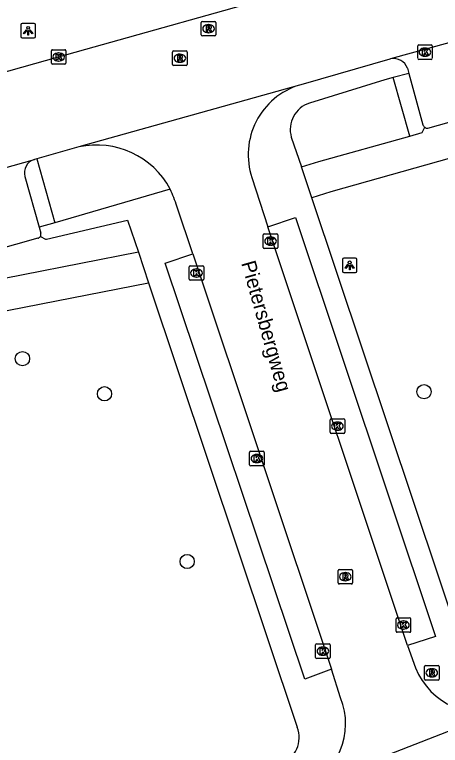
# Model space of a CAD drawing. Extents: x 159689 to 160786, y 387323 to 388339.
# Drawn here: x 160045.5 to 160074.7, y 387965.8 to 388016 of the extents above; entities that cross this region are included whole.
import ezdxf

# ---------------------------------------------------------------- set-up
doc = ezdxf.new("R2010")
doc.units = 0
for name, color, linetype in [('IMGEO_Boom', 7, 'Continuous'), ('IMGEO_Kolk', 7, 'Continuous'), ('IMGEO_Lichtpunt', 7, 'Continuous'), ('IMGEO_Openbare_ruimte_label', 7, 'Continuous'), ('IMGEO_Parkeervlak_open', 7, 'Continuous'), ('IMGEO_Rijbaan_lokaal_gesloten', 7, 'Continuous'), ('IMGEO_Rijbaan_lokaal_open', 7, 'Continuous'), ('IMGEO_Rioolput', 7, 'Continuous'), ('IMGEO_Voetpad_halfverhard', 7, 'Continuous'), ('IMGEO_Voetpad_open', 7, 'Continuous')]:
    doc.layers.add(name, color=color, linetype=linetype)

msp = doc.modelspace()

# ---------------------------------------------------------------- linework, layer by layer
at = {"layer": 'IMGEO_Boom'}
for centre in [(160046.046, 387992.35), (160073.615, 387990.077), (160051.676, 387989.937), (160057.354, 387978.414)]:
    msp.add_circle(centre, 0.489, dxfattribs=at)
at = {"layer": 'IMGEO_Kolk'}
for p, q in [((160048.106, 388013.583), (160048.958, 388013.583)), ((160073.179, 388012.988), (160073.179, 388013.84)), ((160073.254, 388013.914), (160074.106, 388013.914)), ((160073.667, 388013.694), (160073.692, 388013.694)), ((160074.18, 388013.84), (160074.18, 388012.988)), ((160048.031, 388012.657), (160048.031, 388013.509)), ((160048.519, 388013.363), (160048.544, 388013.363)), ((160049.032, 388013.509), (160049.032, 388012.657)), ((160073.69, 388013.134), (160073.665, 388013.134)), ((160048.958, 388012.583), (160048.106, 388012.583)), ((160048.542, 388012.803), (160048.517, 388012.803)), ((160074.106, 388012.914), (160073.254, 388012.914)), ((160062.576, 387999.999), (160062.576, 388000.851)), ((160062.651, 388000.925), (160063.503, 388000.925)), ((160063.064, 388000.705), (160063.089, 388000.705)), ((160063.577, 388000.851), (160063.577, 387999.999)), ((160063.087, 388000.145), (160063.062, 388000.145)), ((160063.503, 387999.925), (160062.651, 387999.925)), ((160057.494, 387997.811), (160057.494, 387998.663)), ((160057.569, 387998.737), (160058.421, 387998.737)), ((160057.982, 387998.517), (160058.007, 387998.517)), ((160058.495, 387998.663), (160058.495, 387997.811)), ((160058.421, 387997.737), (160057.569, 387997.737)), ((160058.005, 387997.957), (160057.98, 387997.957)), ((160067.167, 387987.288), (160067.167, 387988.14)), ((160067.242, 387988.214), (160068.094, 387988.214)), ((160067.655, 387987.994), (160067.68, 387987.994)), ((160068.168, 387988.14), (160068.168, 387987.288)), ((160067.678, 387987.434), (160067.653, 387987.434)), ((160068.094, 387987.214), (160067.242, 387987.214)), ((160061.716, 387985.985), (160062.568, 387985.985)), ((160061.641, 387985.059), (160061.641, 387985.911)), ((160062.129, 387985.765), (160062.154, 387985.765)), ((160062.642, 387985.911), (160062.642, 387985.059)), ((160062.568, 387984.985), (160061.716, 387984.985)), ((160062.152, 387985.205), (160062.127, 387985.205)), ((160071.696, 387973.619), (160071.696, 387974.471)), ((160071.771, 387974.545), (160072.623, 387974.545)), ((160072.697, 387974.471), (160072.697, 387973.619)), ((160072.184, 387974.325), (160072.209, 387974.325)), ((160072.623, 387973.545), (160071.771, 387973.545)), ((160072.207, 387973.765), (160072.182, 387973.765)), ((160066.173, 387971.824), (160066.173, 387972.676)), ((160066.248, 387972.75), (160067.1, 387972.75)), ((160066.661, 387972.53), (160066.686, 387972.53)), ((160067.174, 387972.676), (160067.174, 387971.824)), ((160066.684, 387971.97), (160066.659, 387971.97)), ((160067.1, 387971.75), (160066.248, 387971.75))]:
    msp.add_line(p, q, dxfattribs=at)
for points in [[(160048.106, 388013.583), (160048.958, 388013.583)], [(160073.179, 388012.988), (160073.179, 388013.84)], [(160073.254, 388013.914), (160074.106, 388013.914)], [(160073.5, 388013.614), (160073.623, 388013.614), (160073.623, 388013.463), (160073.753, 388013.614), (160073.917, 388013.614), (160073.771, 388013.463), (160073.924, 388013.214), (160073.772, 388013.214), (160073.687, 388013.378), (160073.623, 388013.311), (160073.623, 388013.214), (160073.5, 388013.214), (160073.5, 388013.614)], [(160074.18, 388013.84), (160074.18, 388012.988)], [(160048.031, 388012.657), (160048.031, 388013.509)], [(160048.352, 388013.283), (160048.475, 388013.283), (160048.475, 388013.132), (160048.605, 388013.283), (160048.769, 388013.283), (160048.623, 388013.132), (160048.776, 388012.883), (160048.624, 388012.883), (160048.539, 388013.047), (160048.475, 388012.98), (160048.475, 388012.883), (160048.352, 388012.883), (160048.352, 388013.283)], [(160049.032, 388013.509), (160049.032, 388012.657)], [(160048.958, 388012.583), (160048.106, 388012.583)], [(160074.106, 388012.914), (160073.254, 388012.914)], [(160062.576, 387999.999), (160062.576, 388000.851)], [(160062.651, 388000.925), (160063.503, 388000.925)], [(160062.897, 388000.625), (160063.02, 388000.625), (160063.02, 388000.474), (160063.15, 388000.625), (160063.314, 388000.625), (160063.168, 388000.474), (160063.321, 388000.225), (160063.169, 388000.225), (160063.084, 388000.389), (160063.02, 388000.322), (160063.02, 388000.225), (160062.897, 388000.225), (160062.897, 388000.625)], [(160063.577, 388000.851), (160063.577, 387999.999)], [(160063.503, 387999.925), (160062.651, 387999.925)], [(160057.494, 387997.811), (160057.494, 387998.663)], [(160057.569, 387998.737), (160058.421, 387998.737)], [(160058.495, 387998.663), (160058.495, 387997.811)], [(160057.815, 387998.437), (160057.938, 387998.437), (160057.938, 387998.286), (160058.068, 387998.437), (160058.232, 387998.437), (160058.086, 387998.286), (160058.239, 387998.037), (160058.087, 387998.037), (160058.002, 387998.201), (160057.938, 387998.134), (160057.938, 387998.037), (160057.815, 387998.037), (160057.815, 387998.437)], [(160058.421, 387997.737), (160057.569, 387997.737)], [(160067.167, 387987.288), (160067.167, 387988.14)], [(160067.242, 387988.214), (160068.094, 387988.214)], [(160068.168, 387988.14), (160068.168, 387987.288)], [(160067.488, 387987.914), (160067.611, 387987.914), (160067.611, 387987.763), (160067.741, 387987.914), (160067.905, 387987.914), (160067.759, 387987.763), (160067.912, 387987.514), (160067.76, 387987.514), (160067.675, 387987.678), (160067.611, 387987.611), (160067.611, 387987.514), (160067.488, 387987.514), (160067.488, 387987.914)], [(160068.094, 387987.214), (160067.242, 387987.214)], [(160061.716, 387985.985), (160062.568, 387985.985)], [(160061.641, 387985.059), (160061.641, 387985.911)], [(160061.962, 387985.685), (160062.085, 387985.685), (160062.085, 387985.534), (160062.215, 387985.685), (160062.379, 387985.685), (160062.233, 387985.534), (160062.386, 387985.285), (160062.234, 387985.285), (160062.149, 387985.449), (160062.085, 387985.382), (160062.085, 387985.285), (160061.962, 387985.285), (160061.962, 387985.685)], [(160062.642, 387985.911), (160062.642, 387985.059)], [(160062.568, 387984.985), (160061.716, 387984.985)], [(160071.696, 387973.619), (160071.696, 387974.471)], [(160071.771, 387974.545), (160072.623, 387974.545)], [(160072.697, 387974.471), (160072.697, 387973.619)], [(160072.017, 387974.245), (160072.14, 387974.245), (160072.14, 387974.094), (160072.27, 387974.245), (160072.434, 387974.245), (160072.288, 387974.094), (160072.441, 387973.845), (160072.289, 387973.845), (160072.204, 387974.009), (160072.14, 387973.942), (160072.14, 387973.845), (160072.017, 387973.845), (160072.017, 387974.245)], [(160072.623, 387973.545), (160071.771, 387973.545)], [(160066.173, 387971.824), (160066.173, 387972.676)], [(160066.248, 387972.75), (160067.1, 387972.75)], [(160066.494, 387972.45), (160066.617, 387972.45), (160066.617, 387972.299), (160066.747, 387972.45), (160066.911, 387972.45), (160066.765, 387972.299), (160066.918, 387972.05), (160066.766, 387972.05), (160066.681, 387972.214), (160066.617, 387972.147), (160066.617, 387972.05), (160066.494, 387972.05), (160066.494, 387972.45)], [(160067.174, 387972.676), (160067.174, 387971.824)], [(160067.1, 387971.75), (160066.248, 387971.75)]]:
    msp.add_lwpolyline(points, dxfattribs=at)
for centre, start, end in [((160048.108, 388013.507), 91.552, 178.448), ((160048.108, 388013.507), 91.552, 178.448), ((160048.956, 388013.507), 1.552, 88.448), ((160048.956, 388013.507), 1.552, 88.448), ((160073.256, 388013.838), 91.552, 178.448), ((160073.256, 388013.838), 91.552, 178.448), ((160074.104, 388013.838), 1.552, 88.448), ((160074.104, 388013.838), 1.552, 88.448), ((160048.108, 388012.659), 181.552, 268.448), ((160048.108, 388012.659), 181.552, 268.448), ((160048.956, 388012.659), 271.552, 358.448), ((160048.956, 388012.659), 271.552, 358.448), ((160073.256, 388012.99), 181.552, 268.448), ((160073.256, 388012.99), 181.552, 268.448), ((160074.104, 388012.99), 271.552, 358.448), ((160074.104, 388012.99), 271.552, 358.448), ((160062.653, 388000.849), 91.552, 178.448), ((160062.653, 388000.849), 91.552, 178.448), ((160063.501, 388000.849), 1.552, 88.448), ((160063.501, 388000.849), 1.552, 88.448), ((160062.653, 388000.001), 181.552, 268.448), ((160062.653, 388000.001), 181.552, 268.448), ((160063.501, 388000.001), 271.552, 358.448), ((160063.501, 388000.001), 271.552, 358.448), ((160057.571, 387998.661), 91.552, 178.448), ((160057.571, 387998.661), 91.552, 178.448), ((160058.419, 387998.661), 1.552, 88.448), ((160058.419, 387998.661), 1.552, 88.448), ((160057.571, 387997.813), 181.552, 268.448), ((160057.571, 387997.813), 181.552, 268.448), ((160058.419, 387997.813), 271.552, 358.448), ((160058.419, 387997.813), 271.552, 358.448), ((160067.244, 387988.138), 91.552, 178.448), ((160067.244, 387988.138), 91.552, 178.448), ((160068.092, 387988.138), 1.552, 88.448), ((160068.092, 387988.138), 1.552, 88.448), ((160067.244, 387987.29), 181.552, 268.448), ((160067.244, 387987.29), 181.552, 268.448), ((160068.092, 387987.29), 271.552, 358.448), ((160068.092, 387987.29), 271.552, 358.448), ((160061.718, 387985.909), 91.552, 178.448), ((160061.718, 387985.909), 91.552, 178.448), ((160062.566, 387985.909), 1.552, 88.448), ((160062.566, 387985.909), 1.552, 88.448), ((160061.718, 387985.061), 181.552, 268.448), ((160061.718, 387985.061), 181.552, 268.448), ((160062.566, 387985.061), 271.552, 358.448), ((160062.566, 387985.061), 271.552, 358.448), ((160071.773, 387974.469), 91.552, 178.448), ((160071.773, 387974.469), 91.552, 178.448), ((160072.621, 387974.469), 1.552, 88.448), ((160072.621, 387974.469), 1.552, 88.448), ((160071.773, 387973.621), 181.552, 268.448), ((160071.773, 387973.621), 181.552, 268.448), ((160072.621, 387973.621), 271.552, 358.448), ((160072.621, 387973.621), 271.552, 358.448), ((160066.25, 387972.674), 91.552, 178.448), ((160066.25, 387972.674), 91.552, 178.448), ((160067.098, 387972.674), 1.552, 88.448), ((160067.098, 387972.674), 1.552, 88.448), ((160066.25, 387971.826), 181.552, 268.448), ((160066.25, 387971.826), 181.552, 268.448), ((160067.098, 387971.826), 271.552, 358.448), ((160067.098, 387971.826), 271.552, 358.448)]:
    msp.add_arc(centre, 0.0765, start, end, dxfattribs=at)
for centre, major_axis, ratio, start_param, end_param in [((160073.666, 388013.414), (-0.387, 0.002), 0.722429, 4.712389, 7.853982), ((160073.691, 388013.414), (-0.39, 0.002), 0.717154, 1.570796, 4.712389), ((160048.518, 388013.083), (-0.387, 0.002), 0.722429, 4.712389, 7.853982), ((160048.543, 388013.083), (-0.39, 0.002), 0.717154, 1.570796, 4.712389), ((160063.063, 388000.425), (-0.387, 0.002), 0.722429, 4.712389, 7.853982), ((160063.088, 388000.425), (-0.39, 0.002), 0.717154, 1.570796, 4.712389), ((160057.981, 387998.237), (-0.387, 0.002), 0.722429, 4.712389, 7.853982), ((160058.006, 387998.237), (-0.39, 0.002), 0.717154, 1.570796, 4.712389), ((160067.654, 387987.714), (-0.387, 0.002), 0.722429, 4.712389, 7.853982), ((160067.679, 387987.714), (-0.39, 0.002), 0.717154, 1.570796, 4.712389), ((160062.128, 387985.485), (-0.387, 0.002), 0.722429, 4.712389, 7.853982), ((160062.153, 387985.485), (-0.39, 0.002), 0.717154, 1.570796, 4.712389), ((160072.183, 387974.045), (-0.387, 0.002), 0.722429, 4.712389, 7.853982), ((160072.208, 387974.045), (-0.39, 0.002), 0.717154, 1.570796, 4.712389), ((160066.66, 387972.25), (-0.387, 0.002), 0.722429, 4.712389, 7.853982), ((160066.685, 387972.25), (-0.39, 0.002), 0.717154, 1.570796, 4.712389)]:
    msp.add_ellipse(centre, major_axis=major_axis, ratio=ratio, start_param=start_param, end_param=end_param, dxfattribs=at)
at = {"layer": 'IMGEO_Lichtpunt'}
for p, q in [((160045.939, 388015.289), (160045.939, 388014.482)), ((160045.939, 388015.289), (160045.939, 388014.482)), ((160046.841, 388015.384), (160046.033, 388015.384)), ((160046.841, 388015.384), (160046.033, 388015.384)), ((160046.935, 388014.482), (160046.935, 388015.289)), ((160046.935, 388014.482), (160046.935, 388015.289)), ((160046.033, 388014.388), (160046.841, 388014.388)), ((160046.033, 388014.388), (160046.841, 388014.388)), ((160068.011, 387999.169), (160068.011, 387998.362)), ((160068.011, 387999.169), (160068.011, 387998.362)), ((160068.913, 387999.264), (160068.105, 387999.264)), ((160068.913, 387999.264), (160068.105, 387999.264)), ((160069.007, 387998.362), (160069.007, 387999.169)), ((160069.007, 387998.362), (160069.007, 387999.169)), ((160068.105, 387998.268), (160068.913, 387998.268)), ((160068.105, 387998.268), (160068.913, 387998.268))]:
    msp.add_line(p, q, dxfattribs=at)
for points in [[(160046.313, 388014.953), (160046.352, 388014.925), (160046.164, 388014.663), (160046.126, 388014.69), (160046.313, 388014.953)], [(160046.415, 388014.905), (160046.462, 388014.905), (160046.462, 388014.583), (160046.415, 388014.583), (160046.415, 388014.905)], [(160046.525, 388014.925), (160046.563, 388014.952), (160046.75, 388014.69), (160046.711, 388014.662), (160046.525, 388014.925)], [(160068.385, 387998.833), (160068.424, 387998.805), (160068.236, 387998.543), (160068.198, 387998.57), (160068.385, 387998.833)], [(160068.487, 387998.785), (160068.534, 387998.785), (160068.534, 387998.463), (160068.487, 387998.463), (160068.487, 387998.785)], [(160068.597, 387998.805), (160068.635, 387998.832), (160068.822, 387998.57), (160068.783, 387998.542), (160068.597, 387998.805)]]:
    msp.add_lwpolyline(points, dxfattribs=at)
for centre in [(160046.438, 388015.087), (160068.51, 387998.967)]:
    msp.add_circle(centre, 0.0994, dxfattribs=at)
for centre, start, end in [((160046.033, 388015.289), 90, 180), ((160046.033, 388015.289), 90, 180), ((160046.841, 388015.289), 0, 90), ((160046.841, 388015.289), 0, 90), ((160046.033, 388014.482), 180, 270), ((160046.033, 388014.482), 180, 270), ((160046.841, 388014.482), 270, 0), ((160046.841, 388014.482), 270, 360), ((160068.105, 387999.169), 90, 180), ((160068.105, 387999.169), 90, 180), ((160068.913, 387999.169), 0, 90), ((160068.913, 387999.169), 0, 90), ((160068.105, 387998.362), 180, 270), ((160068.105, 387998.362), 180, 270), ((160068.913, 387998.362), 270, 0), ((160068.913, 387998.362), 270, 360)]:
    msp.add_arc(centre, 0.0946, start, end, dxfattribs=at)
at = {"layer": 'IMGEO_Parkeervlak_open'}
msp.add_lwpolyline([(160047.092, 388000.622), (160037.571, 387997.938), (160029.97, 387995.811)], dxfattribs=at)
msp.add_arc((160047.05, 388000.886), 0.267, 278.9864, 330.184, dxfattribs=at)
at = {"layer": 'IMGEO_Rijbaan_lokaal_gesloten'}
for points in [[(159849.42, 387956.928), (159867.201, 387961.954), (159885.981, 387967.286), (159904.721, 387972.567), (159921.263, 387977.213), (159939.339, 387982.319), (159960.046, 387988.14), (159976.848, 387992.866), (159996.101, 387998.287), (160012.92, 388003.049), (160030.725, 388008.065), (160048.532, 388013.083), (160082.159, 388022.551)], [(160092.306, 388018.726), (160084.247, 388016.506), (160071.32, 388012.944)], [(160071.32, 388012.944), (160071.266, 388012.932), (160065.314, 388011.216), (160065.061, 388011.145)], [(160065.061, 388011.145), (160049.921, 388006.905)], [(160049.921, 388006.905), (160047.038, 388006.081)], [(160027.821, 388000.667), (160046.868, 388006.04)], [(160047.038, 388006.081), (160046.868, 388006.04)]]:
    msp.add_lwpolyline(points, dxfattribs=at)
at = {"layer": 'IMGEO_Rijbaan_lokaal_open'}
for points in [[(160061.802, 388004.792), (160062.89, 388001.406)], [(160057.745, 387999.546), (160056.654, 388002.827)], [(160072.485, 387972.63), (160062.89, 388001.406)], [(160057.745, 387999.546), (160067.254, 387971.01)], [(160072.485, 387972.63), (160073.039, 387971.096)], [(160067.891, 387969.049), (160067.254, 387971.01)], [(160065.312, 387962.867), (160079.345, 387968.326)]]:
    msp.add_lwpolyline(points, dxfattribs=at)
for centre, radius, start, end in [((160066.533, 388006.378), 4.989, 107.1552, 198.5304), ((160051.131, 388001.3), 5.734, 27.9889, 102.1854), ((160041.106, 387997.369), 16.478, 19.3449, 23.6967), ((160077.601, 387972.919), 4.913, 201.7819, 290.7898), ((160063.451, 387967.272), 4.782, 292.8996, 21.8106)]:
    msp.add_arc(centre, radius, start, end, dxfattribs=at)
at = {"layer": 'IMGEO_Rioolput'}
for p, q in [((160058.321, 388014.601), (160058.321, 388015.453)), ((160058.396, 388015.527), (160059.248, 388015.527)), ((160058.809, 388015.307), (160058.834, 388015.307)), ((160059.322, 388015.453), (160059.322, 388014.601)), ((160058.832, 388014.747), (160058.807, 388014.747)), ((160059.248, 388014.527), (160058.396, 388014.527)), ((160056.351, 388012.567), (160056.351, 388013.419)), ((160056.426, 388013.493), (160057.278, 388013.493)), ((160056.839, 388013.273), (160056.864, 388013.273)), ((160057.352, 388013.419), (160057.352, 388012.567)), ((160056.862, 388012.713), (160056.837, 388012.713)), ((160057.278, 388012.493), (160056.426, 388012.493)), ((160067.711, 387976.94), (160067.711, 387977.792)), ((160067.786, 387977.866), (160068.638, 387977.866)), ((160068.199, 387977.646), (160068.224, 387977.646)), ((160068.712, 387977.792), (160068.712, 387976.94)), ((160068.222, 387977.086), (160068.197, 387977.086)), ((160068.638, 387976.866), (160067.786, 387976.866)), ((160073.649, 387970.337), (160073.649, 387971.189)), ((160073.724, 387971.263), (160074.576, 387971.263)), ((160074.137, 387971.043), (160074.162, 387971.043)), ((160074.65, 387971.189), (160074.65, 387970.337)), ((160074.16, 387970.483), (160074.135, 387970.483)), ((160074.576, 387970.263), (160073.724, 387970.263))]:
    msp.add_line(p, q, dxfattribs=at)
for points in [[(160058.321, 388014.601), (160058.321, 388015.453)], [(160058.396, 388015.527), (160059.248, 388015.527)], [(160058.91, 388015.225), (160058.658, 388015.227), (160058.658, 388014.827)], [(160058.836, 388015.146), (160058.782, 388015.146), (160058.782, 388015.065)], [(160058.782, 388015.065), (160058.834, 388015.065)], [(160059.322, 388015.453), (160059.322, 388014.601)], [(160058.658, 388014.827), (160058.782, 388014.827), (160058.782, 388014.989), (160058.793, 388014.989)], [(160058.84, 388014.96), (160058.911, 388014.827), (160059.051, 388014.827), (160058.986, 388014.953)], [(160059.248, 388014.527), (160058.396, 388014.527)], [(160056.351, 388012.567), (160056.351, 388013.419)], [(160056.426, 388013.493), (160057.278, 388013.493)], [(160056.94, 388013.191), (160056.688, 388013.193), (160056.688, 388012.793)], [(160056.866, 388013.112), (160056.812, 388013.112), (160056.812, 388013.031)], [(160057.352, 388013.419), (160057.352, 388012.567)], [(160056.688, 388012.793), (160056.812, 388012.793), (160056.812, 388012.955), (160056.823, 388012.955)], [(160056.812, 388013.031), (160056.864, 388013.031)], [(160056.87, 388012.926), (160056.941, 388012.793), (160057.081, 388012.793), (160057.016, 388012.919)], [(160057.278, 388012.493), (160056.426, 388012.493)], [(160067.711, 387976.94), (160067.711, 387977.792)], [(160067.786, 387977.866), (160068.638, 387977.866)], [(160068.3, 387977.564), (160068.048, 387977.566), (160068.048, 387977.166)], [(160068.226, 387977.485), (160068.172, 387977.485), (160068.172, 387977.404)], [(160068.172, 387977.404), (160068.224, 387977.404)], [(160068.712, 387977.792), (160068.712, 387976.94)], [(160068.048, 387977.166), (160068.172, 387977.166), (160068.172, 387977.328), (160068.183, 387977.328)], [(160068.23, 387977.299), (160068.301, 387977.166), (160068.441, 387977.166), (160068.376, 387977.292)], [(160068.638, 387976.866), (160067.786, 387976.866)], [(160073.649, 387970.337), (160073.649, 387971.189)], [(160073.724, 387971.263), (160074.576, 387971.263)], [(160074.238, 387970.961), (160073.986, 387970.963), (160073.986, 387970.563)], [(160074.164, 387970.882), (160074.11, 387970.882), (160074.11, 387970.801)], [(160074.65, 387971.189), (160074.65, 387970.337)], [(160073.986, 387970.563), (160074.11, 387970.563), (160074.11, 387970.725), (160074.121, 387970.725)], [(160074.11, 387970.801), (160074.162, 387970.801)], [(160074.168, 387970.696), (160074.239, 387970.563), (160074.379, 387970.563), (160074.314, 387970.689)], [(160074.576, 387970.263), (160073.724, 387970.263)]]:
    msp.add_lwpolyline(points, dxfattribs=at)
for centre, radius, start, end in [((160058.398, 388015.451), 0.0765, 91.552, 178.448), ((160058.398, 388015.451), 0.0765, 91.552, 178.448), ((160058.818, 388015.254), 0.19, 274.7715, 282.9687), ((160058.842, 388015.05), 0.0964, 77.0061, 93.1865), ((160058.856, 388015.107), 0.0378, 276.6634, 79.6772), ((160058.909, 388015.115), 0.109, 350.3612, 89.416), ((160058.907, 388015.115), 0.112, 277.5842, 350.9817), ((160059.246, 388015.451), 0.0765, 1.552, 88.448), ((160059.246, 388015.451), 0.0765, 1.552, 88.448), ((160058.398, 388014.603), 0.0765, 181.552, 268.448), ((160058.398, 388014.603), 0.0765, 181.552, 268.448), ((160058.792, 388014.936), 0.0533, 26.0293, 88.6989), ((160058.891, 388014.9), 0.108, 29.5134, 73.7905), ((160059.246, 388014.603), 0.0765, 271.552, 358.448), ((160059.246, 388014.603), 0.0765, 271.552, 358.448), ((160056.428, 388013.417), 0.0765, 91.552, 178.448), ((160056.428, 388013.417), 0.0765, 91.552, 178.448), ((160056.872, 388013.016), 0.0964, 77.0061, 93.1865), ((160056.886, 388013.073), 0.0378, 276.6634, 79.6772), ((160056.939, 388013.081), 0.109, 350.3612, 89.416), ((160056.937, 388013.081), 0.112, 277.5842, 350.9817), ((160057.276, 388013.417), 0.0765, 1.552, 88.448), ((160057.276, 388013.417), 0.0765, 1.552, 88.448), ((160056.428, 388012.569), 0.0765, 181.552, 268.448), ((160056.428, 388012.569), 0.0765, 181.552, 268.448), ((160056.822, 388012.902), 0.0533, 26.0293, 88.6989), ((160056.848, 388013.22), 0.19, 274.7715, 282.9687), ((160056.921, 388012.866), 0.108, 29.5134, 73.7905), ((160057.276, 388012.569), 0.0765, 271.552, 358.448), ((160057.276, 388012.569), 0.0765, 271.552, 358.448), ((160067.788, 387977.79), 0.0765, 91.552, 178.448), ((160067.788, 387977.79), 0.0765, 91.552, 178.448), ((160068.208, 387977.593), 0.19, 274.7715, 282.9687), ((160068.232, 387977.389), 0.0964, 77.0061, 93.1865), ((160068.246, 387977.446), 0.0378, 276.6634, 79.6772), ((160068.299, 387977.454), 0.109, 350.3612, 89.416), ((160068.297, 387977.454), 0.112, 277.5842, 350.9817), ((160068.636, 387977.79), 0.0765, 1.552, 88.448), ((160068.636, 387977.79), 0.0765, 1.552, 88.448), ((160067.788, 387976.942), 0.0765, 181.552, 268.448), ((160067.788, 387976.942), 0.0765, 181.552, 268.448), ((160068.182, 387977.275), 0.0533, 26.0293, 88.6989), ((160068.281, 387977.239), 0.108, 29.5134, 73.7905), ((160068.636, 387976.942), 0.0765, 271.552, 358.448), ((160068.636, 387976.942), 0.0765, 271.552, 358.448), ((160073.726, 387971.187), 0.0765, 91.552, 178.448), ((160073.726, 387971.187), 0.0765, 91.552, 178.448), ((160074.17, 387970.786), 0.0964, 77.0061, 93.1865), ((160074.184, 387970.843), 0.0378, 276.6634, 79.6772), ((160074.237, 387970.851), 0.109, 350.3612, 89.416), ((160074.574, 387971.187), 0.0765, 1.552, 88.448), ((160074.574, 387971.187), 0.0765, 1.552, 88.448), ((160074.12, 387970.672), 0.0533, 26.0293, 88.6989), ((160074.146, 387970.99), 0.19, 274.7715, 282.9687), ((160074.235, 387970.851), 0.112, 277.5842, 350.9817), ((160074.219, 387970.636), 0.108, 29.5134, 73.7905), ((160073.726, 387970.339), 0.0765, 181.552, 268.448), ((160073.726, 387970.339), 0.0765, 181.552, 268.448), ((160074.574, 387970.339), 0.0765, 271.552, 358.448), ((160074.574, 387970.339), 0.0765, 271.552, 358.448)]:
    msp.add_arc(centre, radius, start, end, dxfattribs=at)
for centre, major_axis, ratio, start_param, end_param in [((160058.808, 388015.027), (-0.387, 0.002), 0.722429, 4.712389, 7.853982), ((160058.833, 388015.027), (-0.39, 0.002), 0.717154, 1.570796, 4.712389), ((160056.838, 388012.993), (-0.387, 0.002), 0.722429, 4.712389, 7.853982), ((160056.863, 388012.993), (-0.39, 0.002), 0.717154, 1.570796, 4.712389), ((160068.198, 387977.366), (-0.387, 0.002), 0.722429, 4.712389, 7.853982), ((160068.223, 387977.366), (-0.39, 0.002), 0.717154, 1.570796, 4.712389), ((160074.136, 387970.763), (-0.387, 0.002), 0.722429, 4.712389, 7.853982), ((160074.161, 387970.763), (-0.39, 0.002), 0.717154, 1.570796, 4.712389)]:
    msp.add_ellipse(centre, major_axis=major_axis, ratio=ratio, start_param=start_param, end_param=end_param, dxfattribs=at)
at = {"layer": 'IMGEO_Voetpad_halfverhard'}
for points in [[(160054.004, 387999.665), (160030.23, 387994.991), (160029.775, 387994.884), (160029.587, 387995.473)], [(160039.832, 387994.651), (160054.706, 387997.566)]]:
    msp.add_lwpolyline(points, dxfattribs=at)
at = {"layer": 'IMGEO_Voetpad_open'}
for points in [[(160073.875, 388008.186), (160092.843, 388013.518)], [(160072.473, 388012.318), (160072.575, 388011.945)], [(160071.485, 388011.671), (160070.928, 388011.51), (160065.754, 388009.916)], [(160072.575, 388011.945), (160071.485, 388011.671)], [(160072.649, 388007.629), (160071.485, 388011.671)], [(160072.575, 388011.945), (160073.544, 388008.41)], [(160072.649, 388007.629), (160073.486, 388007.88), (160073.662, 388008.252)], [(160064.504, 388007.573), (160065.196, 388005.532)], [(160065.196, 388005.532), (160066.404, 388005.893), (160072.649, 388007.629)], [(160047.038, 388006.081), (160048.272, 388001.695)], [(160076.24, 388006.361), (160067.227, 388003.821), (160065.922, 388003.391)], [(160065.922, 388003.391), (160065.196, 388005.532)], [(160046.205, 388004.868), (160047.187, 388001.392)], [(160056.195, 388003.991), (160048.272, 388001.695)], [(160076.422, 387971.996), (160065.922, 388003.391)], [(160062.89, 388001.406), (160064.786, 388002.042), (160074.405, 387973.256), (160072.485, 387972.63)], [(160048.272, 388001.695), (160047.187, 388001.392)], [(160047.282, 388000.753), (160047.618, 388000.562), (160047.694, 388000.555), (160053.269, 388001.864), (160054.004, 387999.665)], [(160047.187, 388001.392), (160047.302, 388000.984)], [(160054.004, 387999.665), (160054.706, 387997.566)], [(160067.254, 387971.01), (160065.426, 387970.337), (160055.855, 387998.917), (160057.745, 387999.546)], [(160054.706, 387997.566), (160064.915, 387967.027)]]:
    msp.add_lwpolyline(points, dxfattribs=at)
for centre, radius, start, end in [((160071.531, 388011.958), 1.008, 20.9059, 102.0962), ((160066.328, 388008.105), 1.9, 107.5934, 196.2464), ((160073.857, 388008.52), 0.332, 199.4536, 234.0538), ((160073.863, 388008.525), 0.34, 233.6206, 271.9473), ((160047.142, 388005.112), 0.968, 106.4359, 194.5704), ((160047.049, 388000.89), 0.27, 329.6588, 20.4445), ((160063.068, 387966.331), 1.973, 291.7291, 20.649)]:
    msp.add_arc(centre, radius, start, end, dxfattribs=at)

# ---------------------------------------------------------------- texts
at = {"layer": 'IMGEO_Openbare_ruimte_label'}
msp.add_text('Pietersbergweg', height=1, rotation=285.7173, dxfattribs=at).set_placement((160061.057, 387998.924))

doc.saveas('drawing.dxf')
